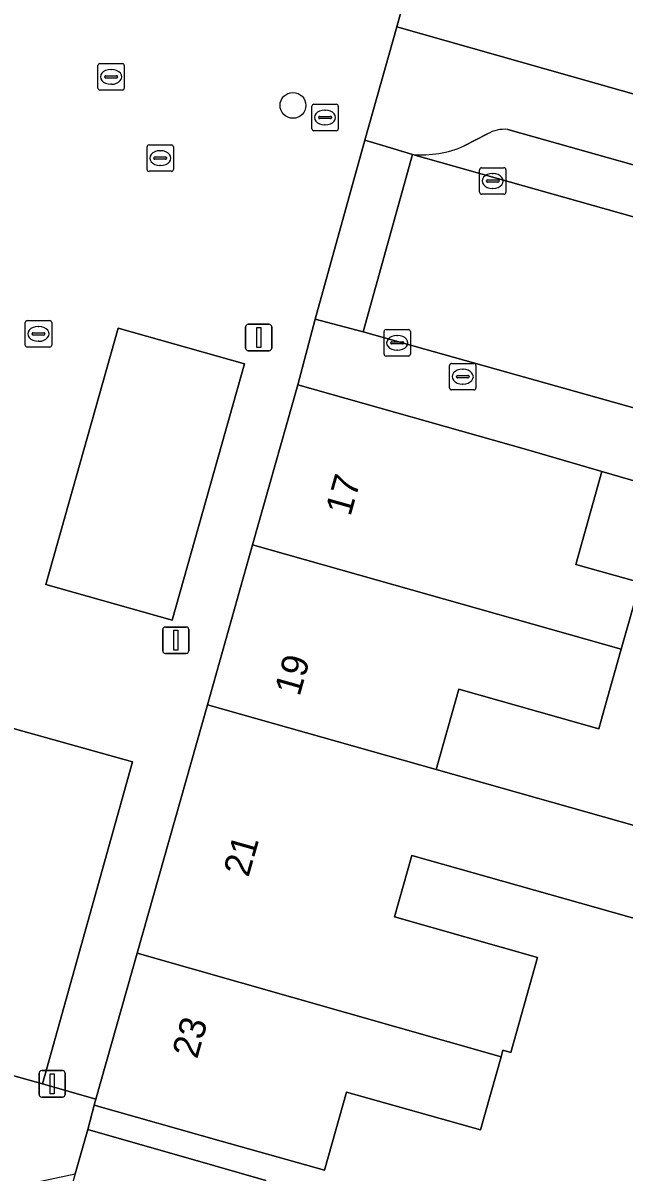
# Model space of a CAD drawing. Extents: x 158086 to 159499, y 382904 to 383981.
# Drawn here: x 158699.17 to 158721.93, y 383214.47 to 383257.98 of the extents above; entities that cross this region are included whole.
import ezdxf

# ---------------------------------------------------------------- set-up
doc = ezdxf.new("R2010")
doc.units = 0
for name, color, linetype in [('IMGEO_Boom', 7, 'Continuous'), ('IMGEO_Brandkraan', 7, 'Continuous'), ('IMGEO_Erf', 7, 'Continuous'), ('IMGEO_Kolk', 7, 'Continuous'), ('IMGEO_Lichtmast', 7, 'Continuous'), ('IMGEO_Muur', 7, 'Continuous'), ('IMGEO_Pand', 7, 'Continuous'), ('IMGEO_Pand_nummerreeks', 7, 'Continuous'), ('IMGEO_Parkeervlak_open', 7, 'Continuous'), ('IMGEO_Rijbaan_lokaal_open', 7, 'Continuous'), ('IMGEO_Rioolput', 7, 'Continuous'), ('IMGEO_Voetpad_open', 7, 'Continuous')]:
    doc.layers.add(name, color=color, linetype=linetype)

msp = doc.modelspace()

# ---------------------------------------------------------------- linework, layer by layer
at = {"layer": 'IMGEO_Boom'}
msp.add_circle((158709.392, 383254.856), 0.489, dxfattribs=at)
at = {"layer": 'IMGEO_Brandkraan'}
for p, q in [((158710.106, 383253.972), (158710.106, 383254.824)), ((158710.181, 383254.898), (158711.033, 383254.898)), ((158710.594, 383254.678), (158710.619, 383254.678)), ((158711.107, 383254.824), (158711.107, 383253.972)), ((158710.365, 383254.392), (158710.365, 383254.404)), ((158710.803, 383254.355), (158710.405, 383254.355)), ((158710.408, 383254.441), (158710.806, 383254.441)), ((158710.617, 383254.118), (158710.592, 383254.118)), ((158710.849, 383254.404), (158710.849, 383254.392)), ((158711.033, 383253.898), (158710.181, 383253.898)), ((158715.32, 383244.16), (158715.32, 383245.012)), ((158715.395, 383245.086), (158716.247, 383245.086)), ((158716.321, 383245.012), (158716.321, 383244.16)), ((158715.579, 383244.58), (158715.579, 383244.592)), ((158716.017, 383244.543), (158715.619, 383244.543)), ((158715.622, 383244.629), (158716.02, 383244.629)), ((158715.808, 383244.866), (158715.833, 383244.866)), ((158716.063, 383244.592), (158716.063, 383244.58)), ((158716.247, 383244.086), (158715.395, 383244.086)), ((158715.831, 383244.306), (158715.806, 383244.306))]:
    msp.add_line(p, q, dxfattribs=at)
for points in [[(158710.106, 383253.972), (158710.106, 383254.824)], [(158710.181, 383254.898), (158711.033, 383254.898)], [(158711.107, 383254.824), (158711.107, 383253.972)], [(158711.033, 383253.898), (158710.181, 383253.898)], [(158715.32, 383244.16), (158715.32, 383245.012)], [(158715.395, 383245.086), (158716.247, 383245.086)], [(158716.321, 383245.012), (158716.321, 383244.16)], [(158716.247, 383244.086), (158715.395, 383244.086)]]:
    msp.add_lwpolyline(points, dxfattribs=at)
for centre, radius, start, end in [((158710.183, 383254.822), 0.0765, 91.552, 178.448), ((158710.183, 383254.822), 0.0765, 91.552, 178.448), ((158711.031, 383254.822), 0.0765, 1.552, 88.448), ((158711.031, 383254.822), 0.0765, 1.552, 88.448), ((158710.405, 383254.401), 0.0403, 85.8775, 175.7526), ((158710.402, 383254.391), 0.0366, 178.938, 274.7102), ((158710.806, 383254.398), 0.043, 264.8664, 352.4533), ((158710.81, 383254.403), 0.0386, 1.7309, 96.639), ((158710.183, 383253.974), 0.0765, 181.552, 268.448), ((158710.183, 383253.974), 0.0765, 181.552, 268.448), ((158711.031, 383253.974), 0.0765, 271.552, 358.448), ((158711.031, 383253.974), 0.0765, 271.552, 358.448), ((158715.397, 383245.01), 0.0765, 91.552, 178.448), ((158715.397, 383245.01), 0.0765, 91.552, 178.448), ((158716.245, 383245.01), 0.0765, 1.552, 88.448), ((158716.245, 383245.01), 0.0765, 1.552, 88.448), ((158715.619, 383244.589), 0.0403, 85.8775, 175.7526), ((158715.616, 383244.579), 0.0366, 178.938, 274.7102), ((158716.02, 383244.586), 0.043, 264.8664, 352.4533), ((158716.024, 383244.591), 0.0386, 1.7309, 96.639), ((158715.397, 383244.162), 0.0765, 181.552, 268.448), ((158715.397, 383244.162), 0.0765, 181.552, 268.448), ((158716.245, 383244.162), 0.0765, 271.552, 358.448), ((158716.245, 383244.162), 0.0765, 271.552, 358.448)]:
    msp.add_arc(centre, radius, start, end, dxfattribs=at)
for centre, major_axis, ratio, start_param, end_param in [((158710.593, 383254.398), (-0.387, 0.002), 0.722429, 4.712389, 7.853982), ((158710.618, 383254.398), (-0.39, 0.002), 0.717154, 1.570796, 4.712389), ((158715.807, 383244.586), (-0.387, 0.002), 0.722429, 4.712389, 7.853982), ((158715.832, 383244.586), (-0.39, 0.002), 0.717154, 1.570796, 4.712389)]:
    msp.add_ellipse(centre, major_axis=major_axis, ratio=ratio, start_param=start_param, end_param=end_param, dxfattribs=at)
at = {"layer": 'IMGEO_Erf'}
for points in [[(158731.68, 383237.914), (158721.084, 383240.999), (158720.107, 383237.477), (158722.536, 383236.791), (158721.825, 383234.274), (158721.177, 383231.98), (158720.973, 383231.258), (158715.671, 383232.756), (158714.813, 383229.717), (158729.412, 383225.592)], [(158728.492, 383222.336), (158713.892, 383226.459), (158713.235, 383224.132), (158718.658, 383222.6), (158717.641, 383219.001), (158717.342, 383219.085), (158717.27, 383218.831), (158716.489, 383216.066), (158711.425, 383217.497), (158710.589, 383214.54), (158706.678, 383215.645), (158701.866, 383217.005), (158701.628, 383216.083), (158706.434, 383214.704), (158708.359, 383214.151)]]:
    msp.add_lwpolyline(points, dxfattribs=at)
at = {"layer": 'IMGEO_Kolk'}
for p, q in [((158702.004, 383255.51), (158702.004, 383256.362)), ((158702.079, 383256.436), (158702.931, 383256.436)), ((158703.005, 383256.362), (158703.005, 383255.51)), ((158702.263, 383255.93), (158702.263, 383255.942)), ((158702.701, 383255.893), (158702.303, 383255.893)), ((158702.306, 383255.979), (158702.704, 383255.979)), ((158702.492, 383256.216), (158702.517, 383256.216)), ((158702.747, 383255.942), (158702.747, 383255.93)), ((158702.931, 383255.436), (158702.079, 383255.436)), ((158702.515, 383255.656), (158702.49, 383255.656)), ((158716.456, 383251.568), (158716.456, 383252.42)), ((158716.531, 383252.494), (158717.383, 383252.494)), ((158717.457, 383252.42), (158717.457, 383251.568)), ((158716.715, 383251.988), (158716.715, 383252)), ((158717.153, 383251.951), (158716.755, 383251.951)), ((158716.758, 383252.037), (158717.156, 383252.037)), ((158716.944, 383252.274), (158716.969, 383252.274)), ((158717.199, 383252), (158717.199, 383251.988)), ((158717.383, 383251.494), (158716.531, 383251.494)), ((158716.967, 383251.714), (158716.942, 383251.714)), ((158699.328, 383246.706), (158700.18, 383246.706)), ((158699.253, 383245.78), (158699.253, 383246.632)), ((158699.555, 383246.249), (158699.953, 383246.249)), ((158699.741, 383246.486), (158699.766, 383246.486)), ((158700.254, 383246.632), (158700.254, 383245.78)), ((158712.84, 383245.44), (158712.84, 383246.292)), ((158712.915, 383246.366), (158713.767, 383246.366)), ((158713.841, 383246.292), (158713.841, 383245.44)), ((158699.512, 383246.2), (158699.512, 383246.212)), ((158699.95, 383246.163), (158699.552, 383246.163)), ((158699.764, 383245.926), (158699.739, 383245.926)), ((158699.996, 383246.212), (158699.996, 383246.2)), ((158713.099, 383245.86), (158713.099, 383245.872)), ((158713.537, 383245.823), (158713.139, 383245.823)), ((158713.142, 383245.909), (158713.54, 383245.909)), ((158713.328, 383246.146), (158713.353, 383246.146)), ((158713.583, 383245.872), (158713.583, 383245.86)), ((158700.18, 383245.706), (158699.328, 383245.706)), ((158713.767, 383245.366), (158712.915, 383245.366)), ((158713.351, 383245.586), (158713.326, 383245.586))]:
    msp.add_line(p, q, dxfattribs=at)
for points in [[(158702.004, 383255.51), (158702.004, 383256.362)], [(158702.079, 383256.436), (158702.931, 383256.436)], [(158703.005, 383256.362), (158703.005, 383255.51)], [(158702.931, 383255.436), (158702.079, 383255.436)], [(158716.456, 383251.568), (158716.456, 383252.42)], [(158716.531, 383252.494), (158717.383, 383252.494)], [(158717.457, 383252.42), (158717.457, 383251.568)], [(158717.383, 383251.494), (158716.531, 383251.494)], [(158699.328, 383246.706), (158700.18, 383246.706)], [(158699.253, 383245.78), (158699.253, 383246.632)], [(158700.254, 383246.632), (158700.254, 383245.78)], [(158712.84, 383245.44), (158712.84, 383246.292)], [(158712.915, 383246.366), (158713.767, 383246.366)], [(158713.841, 383246.292), (158713.841, 383245.44)], [(158700.18, 383245.706), (158699.328, 383245.706)], [(158713.767, 383245.366), (158712.915, 383245.366)]]:
    msp.add_lwpolyline(points, dxfattribs=at)
for centre, radius, start, end in [((158702.081, 383256.36), 0.0765, 91.552, 178.448), ((158702.081, 383256.36), 0.0765, 91.552, 178.448), ((158702.929, 383256.36), 0.0765, 1.552, 88.448), ((158702.929, 383256.36), 0.0765, 1.552, 88.448), ((158702.303, 383255.939), 0.0403, 85.8775, 175.7526), ((158702.3, 383255.929), 0.0366, 178.938, 274.7102), ((158702.704, 383255.936), 0.043, 264.8664, 352.4533), ((158702.708, 383255.941), 0.0386, 1.7309, 96.639), ((158702.081, 383255.512), 0.0765, 181.552, 268.448), ((158702.081, 383255.512), 0.0765, 181.552, 268.448), ((158702.929, 383255.512), 0.0765, 271.552, 358.448), ((158702.929, 383255.512), 0.0765, 271.552, 358.448), ((158716.533, 383252.418), 0.0765, 91.552, 178.448), ((158716.533, 383252.418), 0.0765, 91.552, 178.448), ((158717.381, 383252.418), 0.0765, 1.552, 88.448), ((158717.381, 383252.418), 0.0765, 1.552, 88.448), ((158716.755, 383251.997), 0.0403, 85.8775, 175.7526), ((158716.752, 383251.987), 0.0366, 178.938, 274.7102), ((158717.156, 383251.994), 0.043, 264.8664, 352.4533), ((158717.16, 383251.999), 0.0386, 1.7309, 96.639), ((158716.533, 383251.57), 0.0765, 181.552, 268.448), ((158716.533, 383251.57), 0.0765, 181.552, 268.448), ((158717.381, 383251.57), 0.0765, 271.552, 358.448), ((158717.381, 383251.57), 0.0765, 271.552, 358.448), ((158699.33, 383246.63), 0.0765, 91.552, 178.448), ((158699.33, 383246.63), 0.0765, 91.552, 178.448), ((158700.178, 383246.63), 0.0765, 1.552, 88.448), ((158700.178, 383246.63), 0.0765, 1.552, 88.448), ((158699.552, 383246.209), 0.0403, 85.8775, 175.7526), ((158699.957, 383246.211), 0.0386, 1.7309, 96.639), ((158712.917, 383246.29), 0.0765, 91.552, 178.448), ((158712.917, 383246.29), 0.0765, 91.552, 178.448), ((158713.765, 383246.29), 0.0765, 1.552, 88.448), ((158713.765, 383246.29), 0.0765, 1.552, 88.448), ((158699.549, 383246.199), 0.0366, 178.938, 274.7102), ((158699.953, 383246.206), 0.043, 264.8664, 352.4533), ((158713.139, 383245.869), 0.0403, 85.8775, 175.7526), ((158713.136, 383245.859), 0.0366, 178.938, 274.7102), ((158713.54, 383245.866), 0.043, 264.8664, 352.4533), ((158713.544, 383245.871), 0.0386, 1.7309, 96.639), ((158699.33, 383245.782), 0.0765, 181.552, 268.448), ((158699.33, 383245.782), 0.0765, 181.552, 268.448), ((158700.178, 383245.782), 0.0765, 271.552, 358.448), ((158700.178, 383245.782), 0.0765, 271.552, 358.448), ((158712.917, 383245.442), 0.0765, 181.552, 268.448), ((158712.917, 383245.442), 0.0765, 181.552, 268.448), ((158713.765, 383245.442), 0.0765, 271.552, 358.448), ((158713.765, 383245.442), 0.0765, 271.552, 358.448)]:
    msp.add_arc(centre, radius, start, end, dxfattribs=at)
for centre, major_axis, ratio, start_param, end_param in [((158702.491, 383255.936), (-0.387, 0.002), 0.722429, 4.712389, 7.853982), ((158702.516, 383255.936), (-0.39, 0.002), 0.717154, 1.570796, 4.712389), ((158716.943, 383251.994), (-0.387, 0.002), 0.722429, 4.712389, 7.853982), ((158716.968, 383251.994), (-0.39, 0.002), 0.717154, 1.570796, 4.712389), ((158699.74, 383246.206), (-0.387, 0.002), 0.722429, 4.712389, 7.853982), ((158699.765, 383246.206), (-0.39, 0.002), 0.717154, 1.570796, 4.712389), ((158713.327, 383245.866), (-0.387, 0.002), 0.722429, 4.712389, 7.853982), ((158713.352, 383245.866), (-0.39, 0.002), 0.717154, 1.570796, 4.712389)]:
    msp.add_ellipse(centre, major_axis=major_axis, ratio=ratio, start_param=start_param, end_param=end_param, dxfattribs=at)
at = {"layer": 'IMGEO_Lichtmast'}
for p, q in [((158707.599, 383245.668), (158707.599, 383246.468)), ((158707.599, 383246.468), (158707.599, 383245.668)), ((158707.699, 383246.568), (158708.489, 383246.568)), ((158708.489, 383246.568), (158707.699, 383246.568)), ((158708.589, 383246.468), (158708.589, 383245.668)), ((158708.589, 383245.668), (158708.589, 383246.468)), ((158708.489, 383245.568), (158707.699, 383245.568)), ((158707.699, 383245.568), (158708.489, 383245.568)), ((158704.459, 383234.208), (158704.459, 383235.008)), ((158704.459, 383235.008), (158704.459, 383234.208)), ((158704.559, 383235.108), (158705.349, 383235.108)), ((158705.349, 383235.108), (158704.559, 383235.108)), ((158705.449, 383235.008), (158705.449, 383234.208)), ((158705.449, 383234.208), (158705.449, 383235.008)), ((158705.349, 383234.108), (158704.559, 383234.108)), ((158704.559, 383234.108), (158705.349, 383234.108)), ((158699.776, 383217.412), (158699.776, 383218.212)), ((158699.776, 383218.212), (158699.776, 383217.412)), ((158699.876, 383218.312), (158700.666, 383218.312)), ((158700.666, 383218.312), (158699.876, 383218.312)), ((158700.766, 383218.212), (158700.766, 383217.412)), ((158700.766, 383217.412), (158700.766, 383218.212)), ((158700.666, 383217.312), (158699.876, 383217.312)), ((158699.876, 383217.312), (158700.666, 383217.312))]:
    msp.add_line(p, q, dxfattribs=at)
for points in [[(158708.019, 383246.443), (158708.169, 383246.443), (158708.169, 383245.693), (158708.019, 383245.693), (158708.019, 383246.443)], [(158704.879, 383234.983), (158705.029, 383234.983), (158705.029, 383234.233), (158704.879, 383234.233), (158704.879, 383234.983)], [(158700.196, 383218.187), (158700.346, 383218.187), (158700.346, 383217.437), (158700.196, 383217.437), (158700.196, 383218.187)]]:
    msp.add_lwpolyline(points, dxfattribs=at)
for centre, start, end in [((158707.699, 383246.468), 90, 180), ((158707.699, 383246.468), 90, 180), ((158708.489, 383246.468), 0, 90), ((158708.489, 383246.468), 360, 90), ((158707.699, 383245.668), 180, 270), ((158707.699, 383245.668), 180, 270), ((158708.489, 383245.668), 270, 0), ((158708.489, 383245.668), 270, 0), ((158704.559, 383235.008), 90, 180), ((158704.559, 383235.008), 90, 180), ((158705.349, 383235.008), 0, 90), ((158705.349, 383235.008), 360, 90), ((158704.559, 383234.208), 180, 270), ((158704.559, 383234.208), 180, 270), ((158705.349, 383234.208), 270, 0), ((158705.349, 383234.208), 270, 0), ((158699.876, 383218.212), 90, 180), ((158699.876, 383218.212), 90, 180), ((158700.666, 383218.212), 0, 90), ((158700.666, 383218.212), 360, 90), ((158699.876, 383217.412), 180, 270), ((158699.876, 383217.412), 180, 270), ((158700.666, 383217.412), 270, 0), ((158700.666, 383217.412), 270, 0)]:
    msp.add_arc(centre, 0.1, start, end, dxfattribs=at)
at = {"layer": 'IMGEO_Muur'}
msp.add_lwpolyline([(158731.68, 383237.914), (158721.084, 383240.999)], dxfattribs=at)
at = {"layer": 'IMGEO_Pand'}
for points in [[(158733.948, 383260.591), (158724.597, 383263.242), (158724.543, 383263.053), (158724.45, 383263.079), (158715.488, 383265.62), (158713.33, 383257.83), (158727.422, 383253.835), (158728.786, 383258.646), (158728.963, 383259.271), (158731.292, 383258.611), (158731.056, 383257.778), (158732.08, 383257.499), (158732.767, 383257.312), (158732.836, 383257.558), (158733.859, 383257.268), (158734.241, 383257.16), (158735.066, 383260.069), (158735.12, 383260.259)], [(158721.825, 383234.274), (158722.536, 383236.791), (158720.107, 383237.477), (158721.084, 383240.999), (158718.233, 383241.829), (158709.571, 383244.276), (158707.86, 383238.22)], [(158721.825, 383234.274), (158707.86, 383238.22), (158706.149, 383232.165), (158714.813, 383229.717), (158715.671, 383232.756), (158720.973, 383231.258), (158721.177, 383231.98)], [(158703.494, 383222.766), (158717.27, 383218.831), (158717.342, 383219.085), (158717.641, 383219.001), (158718.658, 383222.6), (158713.235, 383224.132), (158713.892, 383226.459), (158728.492, 383222.336), (158729.412, 383225.592), (158714.813, 383229.717), (158706.149, 383232.165)], [(158703.494, 383222.766), (158701.931, 383217.237), (158701.866, 383217.005), (158706.678, 383215.645), (158710.589, 383214.54), (158711.425, 383217.497), (158716.489, 383216.066), (158717.27, 383218.831)], [(158700.205, 383211.127), (158704.086, 383209.931), (158714.155, 383209.543), (158714.265, 383209.539), (158715.793, 383209.493), (158715.852, 383212.549), (158715.348, 383212.692), (158710.66, 383214.025), (158710.665, 383212.979), (158708.02, 383212.967), (158708.359, 383214.151), (158706.434, 383214.704), (158701.628, 383216.083), (158701.147, 383214.409)]]:
    msp.add_lwpolyline(points, close=True, dxfattribs=at)
at = {"layer": 'IMGEO_Parkeervlak_open'}
for points in [[(158716.758, 383253.775), (158715.881, 383253.32)], [(158736.759, 383248.525), (158733.654, 383249.4), (158717.528, 383253.943)], [(158713.92, 383252.998), (158763.779, 383238.923), (158766.515, 383238.164), (158767.383, 383237.924), (158792.938, 383230.817), (158816.826, 383224.045), (158825.794, 383221.597), (158828.554, 383220.844), (158832.582, 383219.745), (158854.617, 383213.465)]]:
    msp.add_lwpolyline(points, dxfattribs=at)
for points in [[(158704.822, 383235.368), (158707.556, 383245.071), (158702.769, 383246.419), (158700.035, 383236.717)], [(158695.095, 383219.157), (158699.902, 383217.811), (158703.312, 383230.003), (158698.531, 383231.338)]]:
    msp.add_lwpolyline(points, close=True, dxfattribs=at)
for centre, radius, start, end in [((158717.398, 383252.692), 1.258, 84.0534, 120.5626), ((158714.268, 383257.01), 4.027, 265.0408, 293.6089)]:
    msp.add_arc(centre, radius, start, end, dxfattribs=at)
at = {"layer": 'IMGEO_Rijbaan_lokaal_open'}
for points in [[(158712.045, 383246.282), (158761.912, 383232.269), (158763.779, 383238.923), (158713.92, 383252.998)], [(158701.931, 383217.237), (158699.902, 383217.811), (158695.095, 383219.157), (158684.36, 383222.181), (158686.648, 383211.354), (158689.197, 383211.896), (158695.863, 383213.28), (158701.147, 383214.409), (158701.628, 383216.083), (158701.866, 383217.005)]]:
    msp.add_lwpolyline(points, close=True, dxfattribs=at)
at = {"layer": 'IMGEO_Rioolput'}
for p, q in [((158703.866, 383252.434), (158703.866, 383253.286)), ((158703.941, 383253.36), (158704.793, 383253.36)), ((158704.867, 383253.286), (158704.867, 383252.434)), ((158704.125, 383252.854), (158704.125, 383252.866)), ((158704.563, 383252.817), (158704.165, 383252.817)), ((158704.168, 383252.903), (158704.566, 383252.903)), ((158704.354, 383253.14), (158704.379, 383253.14)), ((158704.609, 383252.866), (158704.609, 383252.854)), ((158704.793, 383252.36), (158703.941, 383252.36)), ((158704.377, 383252.58), (158704.352, 383252.58))]:
    msp.add_line(p, q, dxfattribs=at)
for points in [[(158703.866, 383252.434), (158703.866, 383253.286)], [(158703.941, 383253.36), (158704.793, 383253.36)], [(158704.867, 383253.286), (158704.867, 383252.434)], [(158704.793, 383252.36), (158703.941, 383252.36)]]:
    msp.add_lwpolyline(points, dxfattribs=at)
for centre, radius, start, end in [((158703.943, 383253.284), 0.0765, 91.552, 178.448), ((158703.943, 383253.284), 0.0765, 91.552, 178.448), ((158704.791, 383253.284), 0.0765, 1.552, 88.448), ((158704.791, 383253.284), 0.0765, 1.552, 88.448), ((158704.165, 383252.863), 0.0403, 85.8775, 175.7526), ((158704.162, 383252.853), 0.0366, 178.938, 274.7102), ((158704.566, 383252.86), 0.043, 264.8664, 352.4533), ((158704.57, 383252.865), 0.0386, 1.7309, 96.639), ((158703.943, 383252.436), 0.0765, 181.552, 268.448), ((158703.943, 383252.436), 0.0765, 181.552, 268.448), ((158704.791, 383252.436), 0.0765, 271.552, 358.448), ((158704.791, 383252.436), 0.0765, 271.552, 358.448)]:
    msp.add_arc(centre, radius, start, end, dxfattribs=at)
for centre, major_axis, ratio, start_param, end_param in [((158704.353, 383252.86), (-0.387, 0.002), 0.722429, 4.712389, 7.853982), ((158704.378, 383252.86), (-0.39, 0.002), 0.717154, 1.570796, 4.712389)]:
    msp.add_ellipse(centre, major_axis=major_axis, ratio=ratio, start_param=start_param, end_param=end_param, dxfattribs=at)
at = {"layer": 'IMGEO_Voetpad_open'}
for points in [[(158695.899, 383269.524), (158683.323, 383224.573), (158683.873, 383224.31), (158684.36, 383222.181), (158695.095, 383219.157), (158698.531, 383231.338), (158703.312, 383230.003), (158699.902, 383217.811), (158701.931, 383217.237), (158703.494, 383222.766), (158706.149, 383232.165), (158707.86, 383238.22), (158709.571, 383244.276), (158710.231, 383246.769), (158712.115, 383253.538), (158713.33, 383257.83), (158715.488, 383265.62)], [(158797.18, 383234.223), (158791.421, 383235.845), (158790.407, 383236.121), (158784.65, 383237.74), (158778.893, 383239.358), (158777.906, 383239.688), (158772.715, 383241.148), (158767.525, 383242.607), (158766.592, 383242.854), (158760.815, 383244.479), (158755.038, 383246.103), (158754.064, 383246.346), (158748.882, 383247.815), (158743.699, 383249.285), (158742.709, 383249.553), (158741.124, 383250), (158732.694, 383252.391), (158731.473, 383252.737), (158731.469, 383252.723), (158727.422, 383253.835), (158713.33, 383257.83), (158712.115, 383253.538), (158712.795, 383253.334), (158713.92, 383252.998)], [(158715.881, 383253.32), (158716.758, 383253.775)], [(158717.528, 383253.943), (158733.654, 383249.4), (158733.773, 383249.834), (158736.878, 383248.959), (158736.759, 383248.525), (158751.096, 383244.547), (158852.366, 383215.967)], [(158712.045, 383246.282), (158710.231, 383246.769), (158709.571, 383244.276), (158718.233, 383241.829), (158721.084, 383240.999), (158731.68, 383237.914), (158733.628, 383237.46), (158739.662, 383235.775), (158745.697, 383234.089), (158746.673, 383233.77), (158752.465, 383232.152), (158758.253, 383230.536), (158759.189, 383230.293), (158765.426, 383228.551), (158771.237, 383226.928), (158772.192, 383226.683), (158777.985, 383225.064), (158783.781, 383223.445), (158784.697, 383223.187), (158789.896, 383221.735), (158795.097, 383220.282), (158796.067, 383220.029)], [(158849.117, 383207.804), (158843.357, 383209.594), (158827.261, 383214.056), (158826.704, 383214.209), (158823.947, 383214.968), (158802.524, 383220.86), (158783.113, 383226.274), (158766.719, 383230.948), (158764.65, 383231.517), (158761.912, 383232.269), (158712.045, 383246.282)]]:
    msp.add_lwpolyline(points, dxfattribs=at)
for points in [[(158712.045, 383246.282), (158713.92, 383252.998), (158712.795, 383253.334), (158712.115, 383253.538), (158710.231, 383246.769)], [(158707.556, 383245.071), (158704.822, 383235.368), (158700.035, 383236.717), (158702.769, 383246.419)]]:
    msp.add_lwpolyline(points, close=True, dxfattribs=at)
for centre, radius, start, end in [((158717.398, 383252.692), 1.258, 84.0534, 120.5626), ((158714.268, 383257.01), 4.027, 265.0408, 293.6089)]:
    msp.add_arc(centre, radius, start, end, dxfattribs=at)

# ---------------------------------------------------------------- texts
at = {"layer": 'IMGEO_Pand_nummerreeks'}
for s, rotation, p in [('17', 74.2232, (158711.565, 383239.268)), ('19', 74.2232, (158709.638, 383232.45)), ('21', 74.2262, (158707.705, 383225.607)), ('23', 74.2232, (158705.761, 383218.727))]:
    msp.add_text(s, height=1, rotation=rotation, dxfattribs=at).set_placement(p)

doc.saveas('drawing.dxf')
